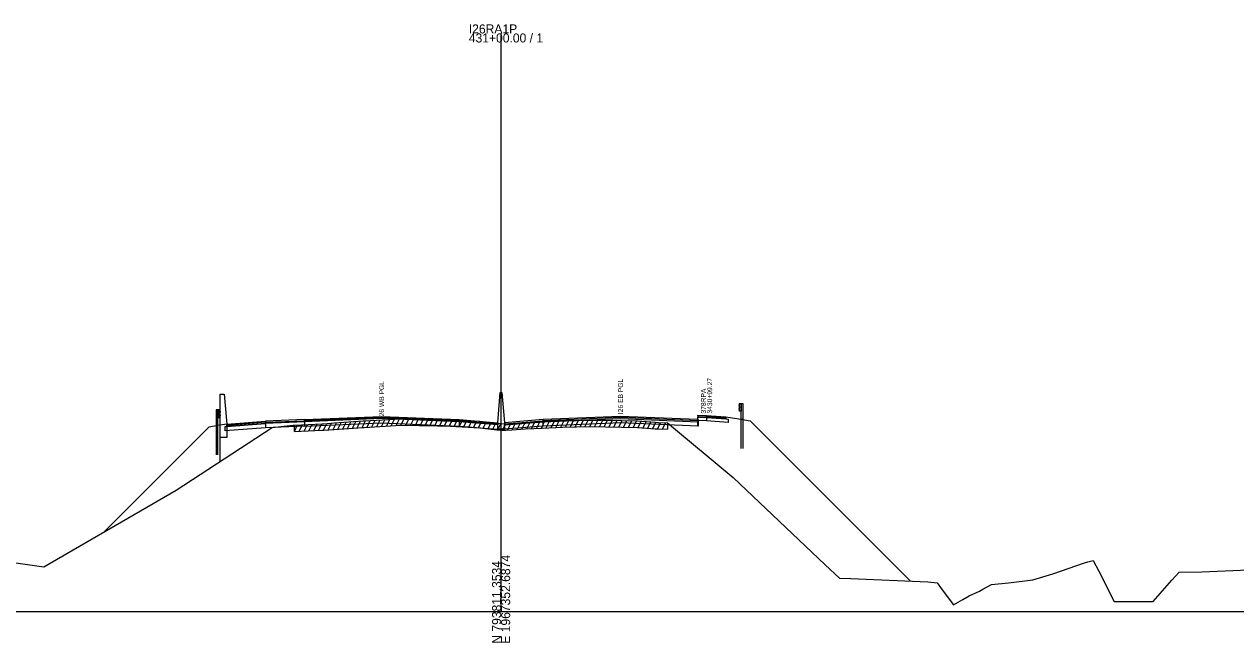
# Model space of a CAD drawing. Extents: x 1017 to 19997, y -1947 to 50737.
# Drawn here: x 16452.3 to 16827.6, y 30990.3 to 31181.7 of the extents above; entities that cross this region are included whole.
import ezdxf

# ---------------------------------------------------------------- set-up
doc = ezdxf.new("R2010")
doc.units = 0
for name, color, linetype in [('RD_GPK_XS_Cell', 7, 'Continuous'), ('RD_XS_Base', 7, 'Continuous'), ('RD_XS_ExGround', 7, 'Continuous'), ('RD_XS_ExPaveRet', 7, 'Continuous'), ('RD_XS_GR', 7, 'Continuous'), ('RD_XS_Greenside', 7, 'Continuous'), ('RD_XS_MedBWall', 7, 'Continuous'), ('RD_XS_Pave', 7, 'Continuous'), ('RD_XS_PaveOvlay', 7, 'Continuous'), ('RD_XS_TX_Notes', 7, 'Continuous')]:
    doc.layers.add(name, color=color, linetype=linetype)

msp = doc.modelspace()

# ---------------------------------------------------------------- linework, layer by layer
at = {"layer": 'RD_GPK_XS_Cell'}
for p, q in [((16600, 31000), (16600, 31178.88)), ((16000, 31000), (16600, 31000)), ((16600, 31000), (17200, 31000))]:
    msp.add_line(p, q, dxfattribs=at)
at = {"layer": 'RD_XS_Base'}
for points in [[(16514.5, 31057.22), (16515, 31057.26), (16527, 31058.2)], [(16527, 31058.2), (16527, 31056.86)], [(16539.05, 31058.68), (16539.05, 31057.34)], [(16539.05, 31057.34), (16563, 31058.32), (16587, 31057.35)], [(16599, 31057.75), (16587, 31058.69)], [(16587, 31058.69), (16587, 31057.35)], [(16613, 31057.35), (16613, 31058.69)], [(16660.95, 31057.35), (16637, 31058.32), (16613, 31057.35)], [(16660.95, 31059.14), (16660.95, 31060.14)], [(16663.65, 31059.03), (16660.95, 31059.14)], [(16660.95, 31057.35), (16660.95, 31058.69)], [(16661, 31058.69), (16661, 31057.35)], [(16663.65, 31060.03), (16663.65, 31059.03)], [(16663.65, 31060.03), (16669.65, 31059.56), (16670.35, 31059.5)], [(16670.35, 31058.5), (16663.65, 31059.03)], [(16670.35, 31059.5), (16670.35, 31058.5)], [(16514.5, 31055.88), (16514.5, 31057.22)], [(16527, 31056.86), (16514.5, 31055.88)], [(16539.05, 31057.34), (16527, 31056.86)], [(16587, 31057.35), (16599, 31056.41)], [(16599, 31056.41), (16599, 31057.75)], [(16601, 31056.41), (16601, 31057.75)], [(16613, 31057.35), (16601, 31056.41)], [(16661, 31057.35), (16660.95, 31057.35)]]:
    msp.add_lwpolyline(points, dxfattribs=at)
at = {"layer": 'RD_XS_ExGround'}
msp.add_lwpolyline([(16438.63, 31016.6), (16458.33, 31013.81), (16499.31, 31037.53), (16529.09, 31056.91), (16535.59, 31057.61), (16535.96, 31057.67), (16544.42, 31058.07), (16545.13, 31058.11), (16548.31, 31058.33), (16557.26, 31058.95), (16557.58, 31058.97), (16568.94, 31059.63), (16580.25, 31059.48), (16581.28, 31059.47), (16582.43, 31059.41), (16593.4, 31058.85), (16598.71, 31058.22), (16600, 31058.14), (16601.45, 31058.05), (16603.28, 31058.17), (16607.55, 31058.47), (16612.72, 31058.73), (16619.05, 31059.06), (16623.34, 31059.11), (16631.23, 31059.19), (16632.36, 31059.17), (16642.2, 31058.96), (16647.76, 31058.56), (16648.79, 31058.51), (16651.52, 31058.37), (16671.87, 31041.4), (16700.41, 31014.45), (16704.77, 31010.27), (16708.34, 31010.21), (16732.18, 31009.12), (16735.05, 31008.87), (16736.57, 31006.68), (16740.13, 31002.06), (16742.98, 31003.7), (16744.97, 31004.79), (16748.2, 31006.27), (16749.26, 31006.88), (16751.89, 31008.35), (16757.15, 31008.81), (16764.73, 31009.83), (16770.93, 31011.67), (16780.74, 31015.03), (16781.77, 31015.37), (16783.36, 31015.77), (16785.17, 31012.42), (16789.91, 31003.08), (16794.11, 31003.08), (16797.76, 31003.09), (16800.22, 31003.09), (16802, 31003.09), (16807.72, 31009.7), (16810.01, 31012.19), (16817.01, 31012.23), (16841, 31013.29)], dxfattribs=at)
at = {"layer": 'RD_XS_ExPaveRet'}
for p, q in [((16541.96, 31055.96), (16542.98, 31058)), ((16543.46, 31056.03), (16544.48, 31058.08)), ((16544.96, 31056.1), (16545.99, 31058.17)), ((16546.46, 31056.2), (16547.49, 31058.27)), ((16547.96, 31056.3), (16548.99, 31058.38)), ((16549.46, 31056.41), (16550.49, 31058.48)), ((16550.96, 31056.51), (16551.99, 31058.59)), ((16552.46, 31056.62), (16553.49, 31058.69)), ((16553.96, 31056.72), (16554.99, 31058.79)), ((16555.46, 31056.83), (16556.49, 31058.9)), ((16556.96, 31056.93), (16557.99, 31058.99)), ((16558.46, 31057.02), (16559.49, 31059.08)), ((16559.96, 31057.11), (16560.99, 31059.17)), ((16561.46, 31057.2), (16562.49, 31059.25)), ((16562.96, 31057.28), (16563.99, 31059.34)), ((16564.46, 31057.37), (16565.49, 31059.43)), ((16565.96, 31057.46), (16566.99, 31059.51)), ((16567.46, 31057.54), (16568.49, 31059.6)), ((16568.96, 31057.63), (16569.95, 31059.61)), ((16570.46, 31057.61), (16571.45, 31059.6)), ((16571.96, 31057.59), (16572.95, 31059.58)), ((16573.46, 31057.57), (16574.45, 31059.56)), ((16574.96, 31057.55), (16575.95, 31059.54)), ((16576.46, 31057.53), (16577.45, 31059.52)), ((16577.96, 31057.51), (16578.95, 31059.5)), ((16579.46, 31057.49), (16580.45, 31059.48)), ((16580.96, 31057.47), (16581.94, 31059.43)), ((16582.46, 31057.4), (16583.43, 31059.36)), ((16583.96, 31057.33), (16584.93, 31059.28)), ((16585.46, 31057.25), (16586.43, 31059.2)), ((16586.96, 31057.18), (16587.93, 31059.13)), ((16588.46, 31057.1), (16589.43, 31059.05)), ((16589.96, 31057.02), (16590.93, 31058.97)), ((16591.46, 31056.95), (16592.43, 31058.9)), ((16592.96, 31056.87), (16593.92, 31058.79)), ((16594.46, 31056.72), (16595.4, 31058.61)), ((16595.96, 31056.54), (16596.9, 31058.43)), ((16597.46, 31056.37), (16598.4, 31058.25)), ((16598.96, 31056.2), (16599.93, 31058.14)), ((16600.46, 31056.11), (16601.43, 31058.05)), ((16601.96, 31056.08), (16602.99, 31058.15)), ((16603.46, 31056.18), (16604.49, 31058.26)), ((16604.96, 31056.29), (16605.99, 31058.36)), ((16606.46, 31056.39), (16607.49, 31058.46)), ((16607.96, 31056.49), (16608.98, 31058.54)), ((16609.46, 31056.57), (16610.48, 31058.62)), ((16610.96, 31056.64), (16611.98, 31058.7)), ((16612.46, 31056.72), (16613.48, 31058.77)), ((16613.96, 31056.8), (16614.99, 31058.85)), ((16615.46, 31056.88), (16616.49, 31058.93)), ((16616.96, 31056.95), (16617.99, 31059.01)), ((16618.46, 31057.03), (16619.48, 31059.07)), ((16619.96, 31057.07), (16620.96, 31059.08)), ((16621.46, 31057.09), (16622.46, 31059.1)), ((16622.96, 31057.1), (16623.96, 31059.12)), ((16624.46, 31057.12), (16625.46, 31059.13)), ((16625.96, 31057.14), (16626.96, 31059.15)), ((16627.46, 31057.15), (16628.46, 31059.16)), ((16628.96, 31057.17), (16629.96, 31059.18)), ((16630.46, 31057.18), (16631.46, 31059.19)), ((16631.96, 31057.18), (16632.95, 31059.16)), ((16633.46, 31057.15), (16634.45, 31059.12)), ((16634.96, 31057.11), (16635.95, 31059.09)), ((16636.46, 31057.08), (16637.45, 31059.06)), ((16637.96, 31057.05), (16638.95, 31059.03)), ((16639.46, 31057.02), (16640.45, 31058.99)), ((16640.96, 31056.98), (16641.95, 31058.96)), ((16642.46, 31056.94), (16643.42, 31058.87)), ((16643.96, 31056.83), (16644.92, 31058.76)), ((16645.46, 31056.72), (16646.42, 31058.65)), ((16646.96, 31056.61), (16647.93, 31058.55)), ((16648.46, 31056.53), (16649.43, 31058.48)), ((16649.96, 31056.45), (16650.93, 31058.4)), ((16651.52, 31058.37), (16651.52, 31056.37)), ((16535.96, 31055.67), (16536.98, 31057.72)), ((16535.96, 31055.67), (16535.96, 31057.67)), ((16535.96, 31055.67), (16544.42, 31056.07)), ((16537.46, 31055.74), (16538.48, 31057.79)), ((16538.96, 31055.81), (16539.98, 31057.86)), ((16540.46, 31055.88), (16541.48, 31057.93)), ((16544.42, 31056.07), (16545.13, 31056.11)), ((16545.13, 31056.11), (16548.31, 31056.33)), ((16548.31, 31056.33), (16557.26, 31056.95)), ((16557.26, 31056.95), (16557.58, 31056.97)), ((16557.58, 31056.97), (16568.94, 31057.63)), ((16568.94, 31057.63), (16580.25, 31057.48)), ((16580.25, 31057.48), (16581.28, 31057.47)), ((16581.28, 31057.47), (16582.43, 31057.41)), ((16582.43, 31057.41), (16593.4, 31056.85)), ((16593.4, 31056.85), (16598.71, 31056.22)), ((16598.71, 31056.22), (16600, 31056.14)), ((16600, 31056.14), (16601.45, 31056.05)), ((16601.45, 31056.05), (16603.28, 31056.17)), ((16603.28, 31056.17), (16607.55, 31056.47)), ((16607.55, 31056.47), (16612.72, 31056.73)), ((16612.72, 31056.73), (16619.05, 31057.06)), ((16619.05, 31057.06), (16623.34, 31057.11)), ((16623.34, 31057.11), (16631.23, 31057.19)), ((16631.23, 31057.19), (16632.36, 31057.17)), ((16632.36, 31057.17), (16642.2, 31056.96)), ((16642.2, 31056.96), (16647.76, 31056.56)), ((16647.76, 31056.56), (16648.79, 31056.51)), ((16648.79, 31056.51), (16651.52, 31056.37))]:
    msp.add_line(p, q, dxfattribs=at)
at = {"layer": 'RD_XS_GR'}
for points in [[(16512.27, 31062.41), (16511.77, 31062.41)], [(16511.77, 31062.41), (16511.77, 31057.41)], [(16512.27, 31057.49), (16512.27, 31062.41)], [(16512.76, 31062.41), (16512.27, 31062.41)], [(16512.27, 31062.41), (16512.27, 31060.05)], [(16512.76, 31062.41), (16513, 31061.81)], [(16512.76, 31060.05), (16512.76, 31062.41)], [(16513, 31061.81), (16512.77, 31061.21)], [(16673.89, 31064.37), (16673.65, 31063.77)], [(16673.65, 31063.77), (16673.88, 31063.17)], [(16673.88, 31063.17), (16673.65, 31062.6)], [(16673.65, 31062.6), (16673.89, 31062)], [(16673.89, 31064.37), (16674.38, 31064.37)], [(16673.89, 31062), (16673.89, 31064.37)], [(16674.38, 31062), (16673.89, 31062)], [(16674.38, 31064.37), (16674.87, 31064.37)], [(16674.38, 31059.44), (16674.38, 31064.37)], [(16674.38, 31064.37), (16674.38, 31062)], [(16674.87, 31064.37), (16674.87, 31059.37)], [(16512.27, 31060.05), (16512.76, 31060.05)], [(16513, 31060.65), (16512.76, 31060.05)], [(16512.77, 31061.21), (16513, 31060.65)], [(16674.87, 31059.37), (16674.38, 31059.44)], [(16674.38, 31050.44), (16674.38, 31059.44)], [(16674.87, 31059.37), (16674.87, 31050.45)], [(16512.27, 31057.49), (16511.77, 31057.41)], [(16511.77, 31057.41), (16511.77, 31048.49)], [(16512.27, 31048.49), (16512.27, 31057.49)]]:
    msp.add_lwpolyline(points, dxfattribs=at)
at = {"layer": 'RD_XS_Greenside'}
for points in [[(16669.65, 31060.2), (16673.65, 31059.56)], [(16673.65, 31059.56), (16677.15, 31059.01), (16726.83, 31009.4)], [(16513, 31057.6), (16509.5, 31057.04), (16477.18, 31024.72)], [(16515, 31057.92), (16513, 31057.6)]]:
    msp.add_lwpolyline(points, dxfattribs=at)
at = {"layer": 'RD_XS_MedBWall'}
msp.add_line((16513, 31046.44), (16513, 31053.78), dxfattribs=at)
for points in [[(16513, 31053.78), (16513, 31067.26)], [(16513, 31067.26), (16514.25, 31067.26), (16515, 31057.92)], [(16599, 31058.4), (16599.75, 31067.74)], [(16599.75, 31067.74), (16600.25, 31067.74), (16601, 31058.4)], [(16599, 31056.4), (16599, 31057.75), (16599, 31058.4)], [(16601, 31058.4), (16601, 31057.75), (16601, 31056.4)], [(16515, 31057.92), (16515, 31053.78)], [(16601, 31056.4), (16599, 31056.4)], [(16515, 31053.78), (16513, 31053.78)]]:
    msp.add_lwpolyline(points, dxfattribs=at)
at = {"layer": 'RD_XS_Pave'}
for points in [[(16527, 31058.2), (16515, 31057.26)], [(16527, 31058.54), (16539.05, 31059.02)], [(16539.05, 31058.68), (16527, 31058.2)], [(16527, 31058.2), (16527, 31058.54)], [(16587, 31058.69), (16563, 31059.66), (16539.05, 31058.68)], [(16539.05, 31059.02), (16539.05, 31058.68)], [(16587, 31059.03), (16587, 31058.69)], [(16587, 31059.03), (16599, 31058.09)], [(16599, 31058.09), (16599, 31057.75)], [(16601, 31057.75), (16613, 31058.69)], [(16601, 31058.09), (16601, 31057.75)], [(16660.95, 31059.03), (16637, 31059.99), (16613, 31059.03)], [(16613, 31058.69), (16637, 31059.66), (16660.95, 31058.69)], [(16613, 31059.03), (16613, 31058.69)], [(16663.65, 31060.35), (16660.95, 31060.46)], [(16660.95, 31060.46), (16660.95, 31060.14)], [(16660.95, 31060.14), (16663.65, 31060.03)], [(16660.95, 31059.03), (16661, 31059.03)], [(16660.95, 31058.69), (16660.95, 31059.03)], [(16661, 31058.69), (16660.95, 31058.69)], [(16661, 31059.03), (16661, 31058.69)], [(16663.65, 31060.03), (16663.65, 31060.35)], [(16663.65, 31060.35), (16669.65, 31059.88)], [(16669.65, 31059.56), (16663.65, 31060.03)], [(16669.65, 31059.88), (16669.65, 31059.56)], [(16515, 31057.26), (16515, 31057.59)]]:
    msp.add_lwpolyline(points, dxfattribs=at)
at = {"layer": 'RD_XS_PaveOvlay'}
for points in [[(16515, 31057.92), (16527, 31058.88)], [(16527, 31058.54), (16515, 31057.59)], [(16539.05, 31059.36), (16527, 31058.88)], [(16527, 31058.88), (16527, 31058.54)], [(16539.05, 31059.36), (16563, 31060.32), (16587, 31059.36)], [(16587, 31059.03), (16563, 31059.99), (16539.05, 31059.02)], [(16539.05, 31059.02), (16539.05, 31059.36)], [(16587, 31059.36), (16587, 31059.03)], [(16587, 31059.36), (16599, 31058.4)], [(16599, 31058.4), (16599, 31058.09)], [(16613, 31059.36), (16601, 31058.4)], [(16601, 31058.09), (16613, 31059.03)], [(16601, 31058.4), (16601, 31058.09)], [(16660.95, 31059.36), (16637, 31060.32), (16613, 31059.36)], [(16613, 31059.03), (16613, 31059.36)], [(16660.95, 31060.77), (16663.65, 31060.67)], [(16660.95, 31060.46), (16660.95, 31060.77)], [(16660.95, 31059.36), (16661, 31059.36)], [(16660.95, 31059.03), (16660.95, 31059.36)], [(16661, 31059.36), (16661, 31059.03)], [(16663.65, 31060.67), (16663.65, 31060.35)], [(16663.65, 31060.67), (16669.65, 31060.2)], [(16669.65, 31060.2), (16669.65, 31059.88)], [(16515, 31057.59), (16515, 31057.92)]]:
    msp.add_lwpolyline(points, dxfattribs=at)

# ---------------------------------------------------------------- texts
at = {"layer": 'RD_GPK_XS_Cell'}
for s, p in [('431+00.00 / 1', (16590, 31176.08)), ('I26RA1P', (16590, 31178.88))]:
    msp.add_text(s, height=2.8, dxfattribs=at).set_placement(p)
for s, p in [('E 1967352.6874', (16602.8, 30990)), ('N 793811.3534', (16600, 30990))]:
    msp.add_text(s, height=2.8, rotation=90, dxfattribs=at).set_placement(p)
at = {"layer": 'RD_XS_TX_Notes'}
for s, p in [('I26 WB PGL', (16563.75, 31059.79)), ('I26 EB PGL', (16637.75, 31061.06)), (' 3430+99.27', (16665.37, 31060.67)), (' 378RPA', (16663.42, 31060.67))]:
    msp.add_text(s, height=1.5, rotation=90, dxfattribs=at).set_placement(p)

doc.saveas('drawing.dxf')
